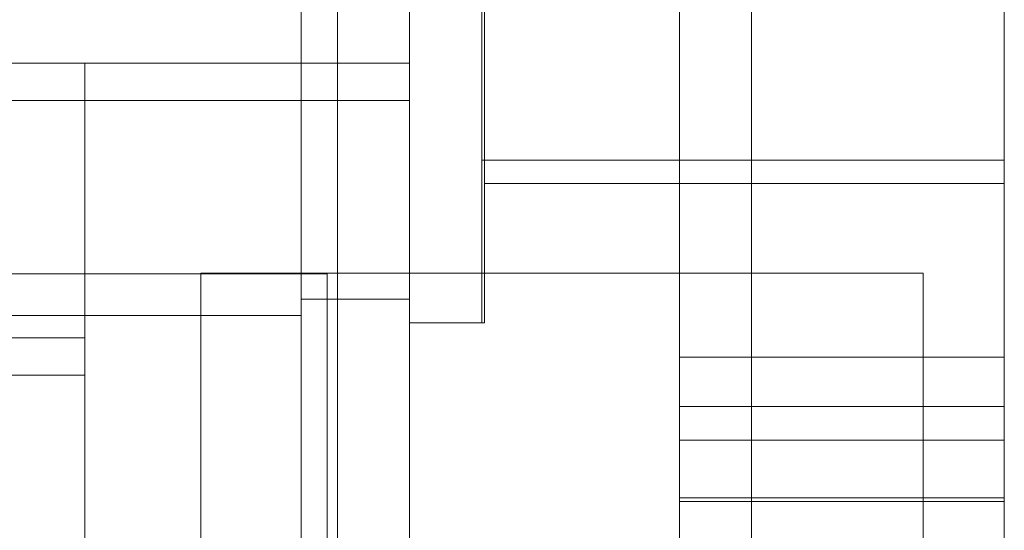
# Model space of a CAD drawing. Header units: inches. Extents: x 1 to 109, y 1 to 85.
# Tile 914 of 1056: x 88.332 to 88.56, y 24.689 to 24.807. Entities that reach past the tile are written whole.
import ezdxf

# ---------------------------------------------------------------- set-up
doc = ezdxf.new("R2010")
doc.units = ezdxf.units.IN
doc.header["$MEASUREMENT"] = 0

msp = doc.modelspace()

# ---------------------------------------------------------------- linework, layer by layer
at = {"color": 7, "linetype": 'Continuous', "lineweight": 15, "ltscale": 5}
for p, q in [((88.42232, 30.16336), (88.42232, 19.76336)), ((88.48457, 30.16336), (88.48457, 19.76336)), ((88.50124, 30.16336), (88.50124, 19.76336)), ((88.40566, 19.76336), (88.40566, 28.96502)), ((88.42232, 28.96502), (88.42232, 19.76336)), ((88.48457, 28.96502), (88.48457, 19.76336)), ((88.42232, 26.09477), (88.42232, 21.09477)), ((88.42232, 25.24194), (88.42232, 20.67944)), ((88.42232, 25.23336), (88.42232, 20.67086)), ((88.39732, 24.66352), (88.39732, 24.99394)), ((88.39732, 24.99227), (88.39732, 21.37561)), ((88.42232, 24.99227), (88.42232, 21.37561)), ((88.48457, 24.95561), (88.48457, 24.69603)), ((88.55957, 24.69561), (88.55957, 24.95518)), ((88.48457, 24.95477), (88.48457, 24.69686)), ((88.55957, 24.95477), (88.55957, 24.69686)), ((88.42232, 24.91436), (88.42232, 24.73686)), ((88.42232, 24.91436), (88.42232, 24.73686)), ((88.43899, 24.91436), (88.43899, 24.73686)), ((88.43957, 24.91436), (88.43957, 24.73686)), ((88.39732, 24.73852), (88.39732, 24.9126)), ((88.39732, 24.73852), (88.39732, 24.9126)), ((88.39732, 24.90885), (88.39732, 24.74236)), ((88.39732, 24.90885), (88.39732, 24.74236)), ((88.42232, 24.90885), (88.42232, 24.74236)), ((88.42232, 24.90885), (88.42232, 24.74236)), ((88.43957, 24.88227), (88.43957, 24.76939)), ((88.55957, 24.76894), (88.55957, 24.88182)), ((88.43899, 24.87686), (88.43899, 24.77436)), ((88.55957, 24.77436), (88.55957, 24.87686)), ((87.90149, 24.79669), (88.42232, 24.79669)), ((88.34732, 24.79669), (88.21399, 24.79669)), ((88.34732, 24.38005), (88.34732, 24.79666)), ((88.42232, 24.79669), (88.42232, 23.96336)), ((88.34732, 24.78811), (88.21399, 24.78811)), ((88.21399, 24.78811), (88.42232, 24.78811)), ((88.34732, 24.37147), (88.34732, 24.78808)), ((88.42232, 24.78811), (88.42232, 23.95477)), ((88.43899, 24.77436), (88.55957, 24.77436)), ((88.43957, 24.76894), (88.55957, 24.76894)), ((88.40331, 24.74811), (88.23664, 24.74811)), ((88.37414, 24.74827), (88.54081, 24.74827)), ((88.37414, 24.58161), (88.37414, 24.74827)), ((88.40331, 24.58144), (88.40331, 24.74811)), ((88.54081, 24.74827), (88.54081, 24.58161)), ((88.39732, 24.74227), (88.42232, 24.74227)), ((88.39732, 24.74227), (88.42232, 24.74227)), ((88.15982, 24.73852), (88.39732, 24.73852)), ((88.15982, 24.73852), (88.39732, 24.73852)), ((88.42232, 24.73686), (88.43957, 24.73686)), ((88.42232, 24.73686), (88.43899, 24.73686)), ((88.34732, 24.73336), (88.32382, 24.73336)), ((88.34732, 24.73336), (88.34732, 24.44336)), ((88.55957, 24.72894), (88.48457, 24.72894)), ((88.48457, 24.72894), (88.48457, 24.46936)), ((88.55957, 24.46894), (88.55957, 24.72852)), ((88.34732, 24.72477), (88.32382, 24.72477)), ((88.34732, 24.43477), (88.34732, 24.72477)), ((88.55957, 24.71752), (88.48457, 24.71752)), ((88.55957, 24.71752), (88.48457, 24.71752)), ((88.48457, 24.71752), (88.48457, 24.45961)), ((88.48457, 24.71752), (88.48457, 24.45961)), ((88.55957, 24.71752), (88.55957, 24.45961)), ((88.55957, 24.71752), (88.55957, 24.45961)), ((88.55957, 24.70977), (88.48457, 24.70977)), ((88.55957, 24.70977), (88.48457, 24.70977)), ((88.48457, 24.70977), (88.48457, 24.45019)), ((88.48457, 24.70977), (88.48457, 24.45019)), ((88.55957, 24.44977), (88.55957, 24.70935)), ((88.55957, 24.44977), (88.55957, 24.70935)), ((88.48457, 24.69644), (88.55957, 24.69644)), ((88.48457, 24.69561), (88.55957, 24.69561))]:
    msp.add_line(p, q, dxfattribs=at)

doc.saveas('drawing.dxf')
